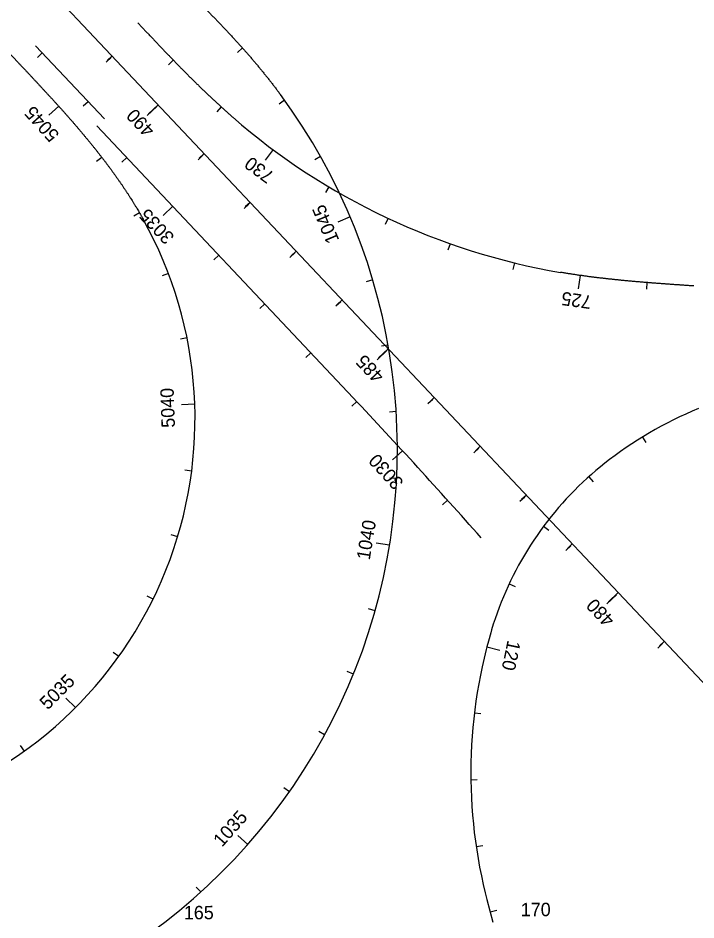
# Model space of a CAD drawing. Extents: x 448091 to 665917, y 1461380 to 1587607.
# Drawn here: x 571941 to 572951, y 1531839 to 1533184 of the extents above; entities that cross this region are included whole.
import ezdxf

# ---------------------------------------------------------------- set-up
doc = ezdxf.new("R2010")
doc.units = 0
doc.layers.add('TextShtNo', color=7, linetype='Continuous')
doc.layers.add('TextTitle', color=7, linetype='Continuous')

msp = doc.modelspace()

# ---------------------------------------------------------------- linework, layer by layer
at = {"layer": 'TextShtNo'}
for p, q in [((571940.8, 1533117.7), (571314.1, 1533783.7)), ((572069.5, 1533033.6), (571967, 1533142.4)), ((572440.5, 1532617.4), (572058.5, 1533023.3))]:
    msp.add_line(p, q, dxfattribs=at)
for points in [[(574208.2, 1530872.3), (571463.6, 1533781.7)], [(572955.1, 1532601.4), (572945.7, 1532597.4), (572936.4, 1532593.3), (572927.1, 1532589), (572917.9, 1532584.6), (572908.7, 1532579.9), (572899.7, 1532575.2), (572890.8, 1532570.2), (572882, 1532565.2), (572873.1, 1532560), (572864.5, 1532554.5), (572855.9, 1532549), (572847.4, 1532543.3), (572839.1, 1532537.5), (572830.8, 1532531.6), (572822.7, 1532525.5), (572822.7, 1532525.5), (572815.8, 1532520.2), (572809, 1532514.7), (572802.3, 1532509.1), (572795.7, 1532503.4), (572789.2, 1532497.6), (572782.8, 1532491.7), (572776.5, 1532485.6), (572770.3, 1532479.5), (572764.2, 1532473.2), (572758.2, 1532466.8), (572752.4, 1532460.4), (572746.6, 1532453.9), (572741, 1532447.2), (572735.5, 1532440.4), (572730.1, 1532433.5), (572724.8, 1532426.6), (572719.7, 1532419.5), (572714.6, 1532412.4), (572709.7, 1532405.2), (572705, 1532397.9), (572700.3, 1532390.5), (572695.8, 1532383.1), (572691.4, 1532375.5), (572687.1, 1532367.9), (572683, 1532360.2), (572679, 1532352.4), (572675.2, 1532344.6), (572671.4, 1532336.7), (572667.9, 1532328.8), (572664.4, 1532320.7), (572661.1, 1532312.7), (572658, 1532304.6), (572655, 1532296.4), (572652.1, 1532288.1), (572649.3, 1532279.8), (572646.8, 1532271.5), (572645.5, 1532267.3), (572642, 1532254.7), (572639.7, 1532246.2)], [(572639.7, 1532246.2), (572638.7, 1532242), (572635.6, 1532229.3), (572632.7, 1532216.5), (572630, 1532203.7), (572627.6, 1532190.9), (572625.4, 1532177.9), (572623.4, 1532165), (572621.7, 1532152.1), (572620.1, 1532139), (572618.9, 1532126), (572617.7, 1532113), (572616.9, 1532099.9), (572616.3, 1532086.8), (572615.9, 1532073.8), (572615.7, 1532060.7), (572615.8, 1532047.5), (572616.1, 1532034.5), (572616.6, 1532021.4), (572617.4, 1532008.3), (572618.3, 1531995.3), (572619.6, 1531982.3), (572621, 1531969.3), (572622.6, 1531956.3), (572624.6, 1531943.3), (572626.7, 1531930.4), (572629, 1531917.5), (572631.5, 1531904.7), (572634.4, 1531891.9), (572637.4, 1531879.1), (572639.8, 1531869.6), (572648.8, 1531835.8)]]:
    msp.add_lwpolyline(points, dxfattribs=at)
for centre, radius, start, end in [((571616.3, 1532540.7), 890, 280.3802, 36.4833), ((572917.3, 1533790.4), 1000, 228.9894, 260.3395), ((571594.7, 1532586.5), 610, 287.3127, 29.1706), ((565184.2, 1525789), 9964, 41.63528, 43.25972)]:
    msp.add_arc(centre, radius, start, end, dxfattribs=at)
for points in [[(572049.3, 1533351.8), (572053.4, 1533348.2), (572057.5, 1533344.7), (572061.6, 1533341.2), (572065.7, 1533337.7), (572069.8, 1533334.1), (572073.9, 1533330.6), (572078, 1533327.1), (572082.1, 1533323.6), (572086.2, 1533320), (572090.3, 1533316.5), (572094.4, 1533313), (572098.4, 1533309.4), (572102.5, 1533305.9), (572106.6, 1533302.3), (572110.7, 1533298.8), (572114.7, 1533295.2), (572118.8, 1533291.6), (572122.9, 1533288.1), (572126.9, 1533284.5), (572131, 1533280.9), (572135, 1533277.3), (572139, 1533273.7), (572143.1, 1533270.1), (572147.1, 1533266.5), (572151.1, 1533262.9), (572155.1, 1533259.2), (572159.1, 1533255.6), (572163.1, 1533252), (572167.1, 1533248.3), (572171, 1533244.6), (572175, 1533241), (572179, 1533237.3), (572182.9, 1533233.6), (572186.8, 1533229.9), (572190.8, 1533226.2), (572194.7, 1533222.4), (572198.6, 1533218.7), (572202.5, 1533214.9), (572206.4, 1533211.2), (572210.2, 1533207.4), (572214.1, 1533203.6), (572217.9, 1533199.8), (572221.7, 1533196), (572225.6, 1533192.2), (572229.4, 1533188.3), (572233.2, 1533184.5), (572236.9, 1533180.6), (572240.7, 1533176.7), (572244.4, 1533172.8), (572248.2, 1533168.9), (572251.9, 1533165), (572255.6, 1533161), (572259.2, 1533157.1), (572262.9, 1533153.1), (572266.5, 1533149.1), (572270.2, 1533145.1), (572273.8, 1533141.1), (572277.4, 1533137), (572280.9, 1533133), (572284.5, 1533128.9), (572288, 1533124.8), (572291.5, 1533120.7), (572295, 1533116.5), (572298.5, 1533112.4), (572301.9, 1533108.2), (572305.3, 1533104), (572308.7, 1533099.8), (572312.1, 1533095.6), (572315.5, 1533091.4), (572318.8, 1533087.1), (572322.1, 1533082.8), (572325.4, 1533078.5), (572328.6, 1533074.2), (572331.9, 1533069.9)], [(572119.4, 1533176.8), (572121.2, 1533174.8), (572123.1, 1533172.9), (572124.9, 1533170.9), (572126.8, 1533168.9), (572128.6, 1533167), (572130.5, 1533165), (572132.3, 1533163), (572134.2, 1533161.1), (572136, 1533159.1), (572137.9, 1533157.1), (572139.8, 1533155.2), (572141.6, 1533153.2), (572143.5, 1533151.2), (572145.3, 1533149.3), (572147.2, 1533147.3), (572149, 1533145.4), (572150.9, 1533143.4), (572152.8, 1533141.4), (572154.6, 1533139.5), (572156.5, 1533137.5), (572158.4, 1533135.6), (572160.2, 1533133.6), (572162.1, 1533131.7), (572164, 1533129.7), (572165.9, 1533127.8), (572167.7, 1533125.8), (572169.6, 1533123.9), (572171.5, 1533121.9), (572173.4, 1533120), (572175.3, 1533118.1), (572177.1, 1533116.1), (572179, 1533114.2), (572180.9, 1533112.3), (572182.8, 1533110.3), (572184.7, 1533108.4), (572186.6, 1533106.5), (572188.5, 1533104.5), (572190.4, 1533102.6), (572192.3, 1533100.7), (572194.2, 1533098.8), (572196.1, 1533096.9), (572198, 1533095), (572200, 1533093.1), (572201.9, 1533091.2), (572203.8, 1533089.3), (572205.7, 1533087.4), (572207.6, 1533085.5), (572209.6, 1533083.6), (572211.5, 1533081.7), (572213.5, 1533079.8), (572215.4, 1533077.9), (572217.3, 1533076.1), (572219.3, 1533074.2), (572221.2, 1533072.3), (572223.2, 1533070.5), (572225.2, 1533068.6), (572227.1, 1533066.7), (572229.1, 1533064.9), (572231.1, 1533063), (572233, 1533061.2), (572235, 1533059.3), (572237, 1533057.5), (572239, 1533055.7), (572241, 1533053.9), (572243, 1533052), (572245, 1533050.2), (572247, 1533048.4), (572249, 1533046.6), (572251, 1533044.8), (572253, 1533043), (572255, 1533041.2), (572257.1, 1533039.4), (572259.1, 1533037.6), (572261.1, 1533035.9)], [(571940.8, 1533117.7), (571943.6, 1533114.8), (571946.4, 1533111.8), (571949.2, 1533108.9), (571951.9, 1533105.9), (571954.7, 1533103), (571957.5, 1533100), (571960.3, 1533097.1), (571963, 1533094.1), (571965.8, 1533091.1), (571968.6, 1533088.2), (571971.3, 1533085.2), (571974.1, 1533082.2), (571976.8, 1533079.3), (571979.6, 1533076.3), (571982.3, 1533073.3), (571985.1, 1533070.3), (571987.8, 1533067.3), (571990.6, 1533064.4), (571993.3, 1533061.4), (571996, 1533058.4), (571998.8, 1533055.4), (572001.5, 1533052.3), (572004.2, 1533049.3), (572006.9, 1533046.3), (572009.6, 1533043.3), (572012.3, 1533040.3), (572015, 1533037.2), (572017.6, 1533034.2), (572020.3, 1533031.1), (572023, 1533028.1), (572025.6, 1533025), (572028.3, 1533021.9), (572030.9, 1533018.8), (572033.5, 1533015.8), (572036.1, 1533012.7), (572038.7, 1533009.5), (572041.3, 1533006.4), (572043.9, 1533003.3), (572046.5, 1533000.2), (572049.1, 1532997), (572051.6, 1532993.9), (572054.2, 1532990.7), (572056.7, 1532987.6), (572059.2, 1532984.4), (572061.7, 1532981.2), (572064.2, 1532978), (572066.7, 1532974.8), (572069.1, 1532971.6), (572071.6, 1532968.4), (572074, 1532965.1), (572076.5, 1532961.9), (572078.9, 1532958.6), (572081.3, 1532955.3), (572083.6, 1532952), (572086, 1532948.7), (572088.3, 1532945.4), (572090.7, 1532942.1), (572093, 1532938.8), (572095.3, 1532935.4), (572097.6, 1532932.1), (572099.8, 1532928.7), (572102, 1532925.3), (572104.3, 1532922), (572106.5, 1532918.5), (572108.7, 1532915.1), (572110.8, 1532911.7), (572113, 1532908.3), (572115.1, 1532904.8), (572117.2, 1532901.3), (572119.3, 1532897.9), (572121.3, 1532894.4), (572123.3, 1532890.9), (572125.4, 1532887.3), (572127.3, 1532883.8)], [(572948.4, 1532784.3), (572945.7, 1532784.5), (572943, 1532784.7), (572940.3, 1532784.8), (572937.6, 1532785), (572934.9, 1532785.2), (572932.2, 1532785.4), (572929.5, 1532785.6), (572926.8, 1532785.8), (572924.1, 1532786), (572921.4, 1532786.2), (572918.7, 1532786.3), (572916, 1532786.5), (572913.4, 1532786.7), (572910.7, 1532786.9), (572908, 1532787.1), (572905.3, 1532787.3), (572902.6, 1532787.5), (572899.9, 1532787.7), (572897.2, 1532787.9), (572894.5, 1532788.1), (572891.8, 1532788.3), (572889.1, 1532788.5), (572886.4, 1532788.7), (572883.7, 1532789), (572881, 1532789.2), (572878.3, 1532789.4), (572875.6, 1532789.6), (572872.9, 1532789.8), (572870.2, 1532790.1), (572867.5, 1532790.3), (572864.9, 1532790.5), (572862.2, 1532790.7), (572859.5, 1532791), (572856.8, 1532791.2), (572854.1, 1532791.5), (572851.4, 1532791.7), (572848.7, 1532792), (572846, 1532792.2), (572843.3, 1532792.5), (572840.6, 1532792.7), (572837.9, 1532793), (572835.3, 1532793.3), (572832.6, 1532793.6), (572829.9, 1532793.8), (572827.2, 1532794.1), (572824.5, 1532794.4), (572821.8, 1532794.7), (572819.1, 1532795), (572816.4, 1532795.3), (572813.8, 1532795.6), (572811.1, 1532795.9), (572808.4, 1532796.2), (572805.7, 1532796.5), (572803, 1532796.9), (572800.3, 1532797.2), (572797.7, 1532797.5), (572795, 1532797.9), (572792.3, 1532798.2), (572789.6, 1532798.6), (572786.9, 1532798.9), (572784.3, 1532799.3), (572781.6, 1532799.7), (572778.9, 1532800), (572776.2, 1532800.4), (572773.6, 1532800.8), (572770.9, 1532801.2), (572768.2, 1532801.6), (572765.5, 1532802), (572762.9, 1532802.4), (572760.2, 1532802.9), (572757.5, 1532803.3), (572754.9, 1532803.7), (572752.2, 1532804.2), (572749.5, 1532804.6)]]:
    msp.add_spline(points, degree=3, dxfattribs=at)
at = {"layer": 'TextTitle'}
for p, q in [((572275.3, 1533139.3), (572267.9, 1533132.7)), ((571976.9, 1533132), (571969.6, 1533125.1)), ((572079.4, 1533125), (572072.1, 1533118.1)), ((572081, 1533127.3), (572073.7, 1533120.4)), ((572081, 1533127.3), (572073.7, 1533120.4)), ((572172.3, 1533121.1), (572165.1, 1533114.1)), ((572045.4, 1533059.1), (572038.1, 1533052.3)), ((572149.6, 1533054.5), (572135.1, 1533040.8)), ((572338, 1533061.4), (572329.9, 1533055.6)), ((572001.4, 1533052.4), (571986.6, 1533039)), ((572147.9, 1533052.2), (572133.3, 1533038.5)), ((572243.8, 1533051.3), (572237.1, 1533043.9)), ((572321, 1532987.7), (572309.1, 1532971.7)), ((572065.8, 1532975.9), (572057.9, 1532969.8)), ((572103, 1532976), (572095.7, 1532969.2)), ((572216.4, 1532979.3), (572209.2, 1532972.5)), ((572218.2, 1532981.8), (572210.9, 1532974.9)), ((572391.9, 1532977.2), (572383.1, 1532972.3)), ((572404.1, 1532932.2), (572399, 1532923.6)), ((572285, 1532906.5), (572277.7, 1532899.7)), ((572286.8, 1532909), (572279.6, 1532902.2)), ((572122, 1532893.2), (572113.3, 1532888.2)), ((572171.5, 1532903.2), (572157, 1532889.5)), ((572435.9, 1532887.5), (572417.5, 1532879.7)), ((572492.4, 1532885.2), (572488.1, 1532876.2)), ((572584.9, 1532847.3), (572581.5, 1532837.9)), ((572240.1, 1532830.4), (572232.8, 1532823.5)), ((572353.5, 1532833.7), (572346.2, 1532826.8)), ((572355.5, 1532836.3), (572348.2, 1532829.4)), ((572680.7, 1532818.9), (572678.3, 1532809.1)), ((572165, 1532803.1), (572155.6, 1532799.5)), ((572778.8, 1532800.1), (572776, 1532780.3)), ((572469.6, 1532793.4), (572460, 1532790.6)), ((572878.3, 1532789.4), (572877.5, 1532779.4)), ((572422, 1532760.9), (572414.8, 1532754)), ((572424.1, 1532763.6), (572416.8, 1532756.7)), ((572308.6, 1532757.6), (572301.3, 1532750.7)), ((572192.7, 1532707.1), (572182.9, 1532705.1)), ((572492.6, 1532696.2), (572482.7, 1532694.4)), ((572377.1, 1532684.7), (572369.8, 1532677.9)), ((572490.6, 1532688), (572476, 1532674.3)), ((572492.6, 1532690.7), (572478.2, 1532677.1)), ((572445.7, 1532611.9), (572438.4, 1532605.1)), ((572559.1, 1532615.2), (572551.8, 1532608.4)), ((572561.2, 1532618), (572554.1, 1532611.2)), ((572204.3, 1532607.9), (572184.3, 1532607.2)), ((572504.5, 1532596.9), (572494.5, 1532596.3)), ((572871.8, 1532559.1), (572876.9, 1532550.8)), ((572629.9, 1532545.3), (572622.7, 1532538.5)), ((572629.9, 1532545.3), (572622.7, 1532538.5)), ((572513.8, 1532538.7), (572499.1, 1532525.1)), ((572627.6, 1532542.4), (572620.3, 1532535.5)), ((572199.7, 1532508.1), (572189.7, 1532509.4)), ((572505.2, 1532497), (572495.2, 1532497.5)), ((572791.5, 1532499.6), (572798.2, 1532492.2)), ((572581.1, 1532464.8), (572573.7, 1532458.1)), ((572696.2, 1532469.6), (572688.9, 1532462.7)), ((572698.6, 1532472.6), (572691.3, 1532465.7)), ((572724.3, 1532425.9), (572732.3, 1532420)), ((572178.8, 1532410.4), (572169.2, 1532413.3)), ((572494.7, 1532397.6), (572474.9, 1532400.8)), ((572764.7, 1532396.7), (572757.4, 1532389.9)), ((572767.1, 1532399.8), (572759.9, 1532393)), ((572673, 1532340.2), (572681.8, 1532336)), ((572142.2, 1532317.5), (572133.2, 1532321.9)), ((572833.2, 1532323.9), (572818.7, 1532310.2)), ((572835.7, 1532327), (572821.3, 1532313.4)), ((572473.1, 1532300), (572463.5, 1532302.7)), ((572901.7, 1532251.1), (572894.5, 1532244.2)), ((572904.3, 1532254.3), (572897.2, 1532247.5)), ((572091, 1532231.7), (572082.8, 1532237.6)), ((572639.7, 1532246.1), (572659, 1532241)), ((572440.7, 1532205.4), (572431.4, 1532209.2)), ((572026.4, 1532155.5), (572012.2, 1532169.6)), ((572621.1, 1532147.9), (572630.7, 1532146.8)), ((572397.9, 1532115.1), (572389.1, 1532119.9)), ((571950.3, 1532090.8), (571944.5, 1532099)), ((572615.7, 1532048.1), (572625.5, 1532048.2)), ((572345.3, 1532030.2), (572337.1, 1532035.9)), ((572283.4, 1531951.6), (572268.4, 1531964.9)), ((572623.7, 1531948.5), (572633.5, 1531950)), ((572213.2, 1531880.6), (572206.5, 1531888)), ((572644.7, 1531850.8), (572654.4, 1531853.4))]:
    msp.add_line(p, q, dxfattribs=at)

# ---------------------------------------------------------------- texts
for s, rotation, p in [('5045', 132.0157, (572003.5, 1533010.4)), ('490', 133.3504, (572145.8, 1533018)), ('730', 143.3916, (572324.1, 1532951.9)), ('3035', 133.2597, (572175.1, 1532858.2)), ('1045', 112.9345, (572420.1, 1532852.8)), ('725', 171.9134, (572796.7, 1532769.6)), ('485', 133.3504, (572488, 1532651.2)), ('5040', 92.0121, (572174.8, 1532573.2)), ('3030', 132.6417, (572516.8, 1532492.1)), ('1040', 80.7459, (572465.1, 1532374.8)), ('480', 133.3504, (572831.4, 1532287.5)), ('120', 258.2157, (572670.8, 1532257)), ('5035', 45.0483, (571985.1, 1532151.2)), ('1035', 48.5572, (572244.9, 1531946.5)), ('165', 0.2236, (572188, 1531839.8)), ('170', 0.2236, (572690.3, 1531844.4))]:
    msp.add_text(s, height=20, rotation=rotation, dxfattribs=at).set_placement(p)

doc.saveas('drawing.dxf')
